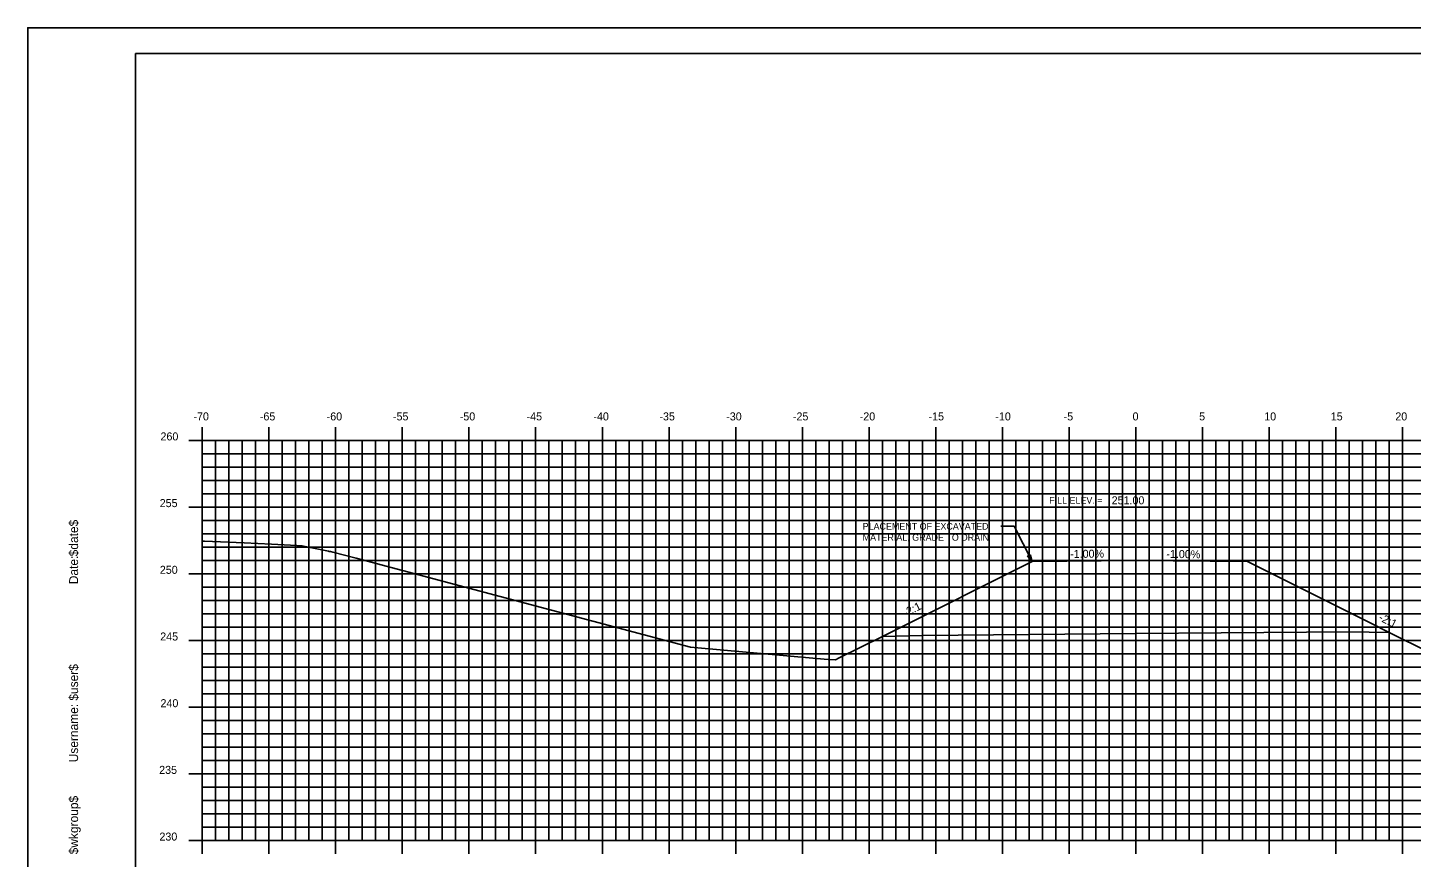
# Model space of a CAD drawing. Extents: x 1168600 to 1177589, y 610178 to 611246.
# Drawn here: x 1172982.7 to 1173086.5, y 610316.5 to 610378.7 of the extents above; entities that cross this region are included whole.
import ezdxf

# ---------------------------------------------------------------- set-up
doc = ezdxf.new("R2010")
doc.units = 0
for name, color, linetype in [('_Construction', 7, 'Continuous'), ('_Station Equation', 7, 'Continuous'), ('ANNOTATION', 7, 'Continuous'), ('BORDER', 7, 'Continuous'), ('D_Roadway_Centerline_Text', 7, 'Continuous'), ('D_Text_Standard', 7, 'Continuous'), ('H_V ANNOTATION', 7, 'Continuous'), ('MAJOR', 7, 'Continuous'), ('MINOR', 7, 'Continuous'), ('PLOT BOUNDARY', 7, 'Continuous')]:
    doc.layers.add(name, color=color, linetype=linetype)

msp = doc.modelspace()

# ---------------------------------------------------------------- linework, layer by layer
at = {"layer": '_Construction'}
for q in [(1173058.02, 610338.72), (1173074.16, 610338.72)]:
    msp.add_line((1173065.79, 610338.8), q, dxfattribs=at)
at = {"layer": '_Station Equation'}
msp.add_lwpolyline([(1172995.79, 610340.24), (1172995.95, 610340.24), (1172998.93, 610340.11), (1173000.99, 610340.03), (1173002.88, 610339.92), (1173003.26, 610339.9), (1173005.26, 610339.5), (1173005.31, 610339.48), (1173005.36, 610339.48), (1173005.36, 610339.48), (1173005.37, 610339.47), (1173005.41, 610339.47), (1173005.57, 610339.42), (1173007.34, 610338.96), (1173032.4, 610332.3), (1173041.84, 610331.45), (1173042.72, 610331.37), (1173043.27, 610331.35)], dxfattribs=at)
at = {"layer": 'ANNOTATION'}
for p in [(1173055.66, 610341.36), (1173058.02, 610338.72)]:
    msp.add_line(p, (1173056.66, 610341.36), dxfattribs=at)
msp.add_lwpolyline([(1173057.9, 610339.23), (1173058.02, 610338.72), (1173057.68, 610339.11)], close=True, dxfattribs=at)
at = {"layer": 'BORDER'}
for p, q in [((1173150.79, 610376.8), (1172990.79, 610376.8)), ((1172990.79, 610376.8), (1172990.79, 610271.8))]:
    msp.add_line(p, q, dxfattribs=at)
at = {"layer": 'D_Text_Standard'}
for points in [[(1173046.79, 610333.11), (1173047.34, 610333.38), (1173058.02, 610338.72), (1173065.79, 610338.8), (1173074.16, 610338.72), (1173083.46, 610334.07), (1173084.79, 610333.4)], [(1173043.27, 610331.35), (1173043.55, 610331.49), (1173046.79, 610333.11), (1173049.79, 610333.17), (1173065.79, 610333.32), (1173081.79, 610333.46), (1173084.79, 610333.4), (1173087.81, 610331.89), (1173093.5, 610329.05)]]:
    msp.add_lwpolyline(points, dxfattribs=at)
at = {"layer": 'MAJOR'}
for p, q in [((1172995.79, 610348.8), (1172995.79, 610347.8)), ((1173000.79, 610348.8), (1173000.79, 610347.8)), ((1173005.79, 610348.8), (1173005.79, 610347.8)), ((1173010.79, 610348.8), (1173010.79, 610347.8)), ((1173015.79, 610348.8), (1173015.79, 610347.8)), ((1173020.79, 610348.8), (1173020.79, 610347.8)), ((1173025.79, 610348.8), (1173025.79, 610347.8)), ((1173030.79, 610348.8), (1173030.79, 610347.8)), ((1173035.79, 610348.8), (1173035.79, 610347.8)), ((1173040.79, 610348.8), (1173040.79, 610347.8)), ((1173045.79, 610348.8), (1173045.79, 610347.8)), ((1173050.79, 610348.8), (1173050.79, 610347.8)), ((1173055.79, 610348.8), (1173055.79, 610347.8)), ((1173060.79, 610348.8), (1173060.79, 610347.8)), ((1173065.79, 610348.8), (1173065.79, 610347.8)), ((1173070.79, 610348.8), (1173070.79, 610347.8)), ((1173075.79, 610348.8), (1173075.79, 610347.8)), ((1173080.79, 610348.8), (1173080.79, 610347.8)), ((1173085.79, 610348.8), (1173085.79, 610347.8)), ((1172994.79, 610347.8), (1172995.79, 610347.8)), ((1172995.79, 610347.8), (1173135.79, 610347.8)), ((1172995.79, 610317.8), (1172995.79, 610347.8)), ((1172995.79, 610317.8), (1172995.79, 610347.8)), ((1172995.79, 610347.8), (1173135.79, 610347.8)), ((1173000.79, 610317.8), (1173000.79, 610347.8)), ((1173005.79, 610317.8), (1173005.79, 610347.8)), ((1173010.79, 610317.8), (1173010.79, 610347.8)), ((1173015.79, 610317.8), (1173015.79, 610347.8)), ((1173020.79, 610317.8), (1173020.79, 610347.8)), ((1173025.79, 610317.8), (1173025.79, 610347.8)), ((1173030.79, 610317.8), (1173030.79, 610347.8)), ((1173035.79, 610317.8), (1173035.79, 610347.8)), ((1173040.79, 610317.8), (1173040.79, 610347.8)), ((1173045.79, 610317.8), (1173045.79, 610347.8)), ((1173050.79, 610317.8), (1173050.79, 610347.8)), ((1173055.79, 610317.8), (1173055.79, 610347.8)), ((1173060.79, 610317.8), (1173060.79, 610347.8)), ((1173065.79, 610317.8), (1173065.79, 610347.8)), ((1173070.79, 610317.8), (1173070.79, 610347.8)), ((1173075.79, 610317.8), (1173075.79, 610347.8)), ((1173080.79, 610317.8), (1173080.79, 610347.8)), ((1173085.79, 610317.8), (1173085.79, 610347.8)), ((1172994.79, 610342.8), (1172995.79, 610342.8)), ((1172995.79, 610342.8), (1173135.79, 610342.8)), ((1172994.79, 610337.8), (1172995.79, 610337.8)), ((1172995.79, 610337.8), (1173135.79, 610337.8)), ((1172994.79, 610332.8), (1172995.79, 610332.8)), ((1172995.79, 610332.8), (1173135.79, 610332.8)), ((1172994.79, 610327.8), (1172995.79, 610327.8)), ((1172995.79, 610327.8), (1173135.79, 610327.8)), ((1172994.79, 610322.8), (1172995.79, 610322.8)), ((1172995.79, 610322.8), (1173135.79, 610322.8)), ((1172994.79, 610317.8), (1172995.79, 610317.8)), ((1172995.79, 610317.8), (1173135.79, 610317.8)), ((1172995.79, 610317.8), (1173135.79, 610317.8)), ((1172995.79, 610316.8), (1172995.79, 610317.8)), ((1173000.79, 610316.8), (1173000.79, 610317.8)), ((1173005.79, 610316.8), (1173005.79, 610317.8)), ((1173010.79, 610316.8), (1173010.79, 610317.8)), ((1173015.79, 610316.8), (1173015.79, 610317.8)), ((1173020.79, 610316.8), (1173020.79, 610317.8)), ((1173025.79, 610316.8), (1173025.79, 610317.8)), ((1173030.79, 610316.8), (1173030.79, 610317.8)), ((1173035.79, 610316.8), (1173035.79, 610317.8)), ((1173040.79, 610316.8), (1173040.79, 610317.8)), ((1173045.79, 610316.8), (1173045.79, 610317.8)), ((1173050.79, 610316.8), (1173050.79, 610317.8)), ((1173055.79, 610316.8), (1173055.79, 610317.8)), ((1173060.79, 610316.8), (1173060.79, 610317.8)), ((1173065.79, 610316.8), (1173065.79, 610317.8)), ((1173070.79, 610316.8), (1173070.79, 610317.8)), ((1173075.79, 610316.8), (1173075.79, 610317.8)), ((1173080.79, 610316.8), (1173080.79, 610317.8)), ((1173085.79, 610316.8), (1173085.79, 610317.8))]:
    msp.add_line(p, q, dxfattribs=at)
at = {"layer": 'MINOR'}
for p, q in [((1172996.79, 610317.8), (1172996.79, 610347.8)), ((1172997.79, 610317.8), (1172997.79, 610347.8)), ((1172998.79, 610317.8), (1172998.79, 610347.8)), ((1172999.79, 610317.8), (1172999.79, 610347.8)), ((1173001.79, 610317.8), (1173001.79, 610347.8)), ((1173002.79, 610317.8), (1173002.79, 610347.8)), ((1173003.79, 610317.8), (1173003.79, 610347.8)), ((1173004.79, 610317.8), (1173004.79, 610347.8)), ((1173006.79, 610317.8), (1173006.79, 610347.8)), ((1173007.79, 610317.8), (1173007.79, 610347.8)), ((1173008.79, 610317.8), (1173008.79, 610347.8)), ((1173009.79, 610317.8), (1173009.79, 610347.8)), ((1173011.79, 610317.8), (1173011.79, 610347.8)), ((1173012.79, 610317.8), (1173012.79, 610347.8)), ((1173013.79, 610317.8), (1173013.79, 610347.8)), ((1173014.79, 610317.8), (1173014.79, 610347.8)), ((1173016.79, 610317.8), (1173016.79, 610347.8)), ((1173017.79, 610317.8), (1173017.79, 610347.8)), ((1173018.79, 610317.8), (1173018.79, 610347.8)), ((1173019.79, 610317.8), (1173019.79, 610347.8)), ((1173021.79, 610317.8), (1173021.79, 610347.8)), ((1173022.79, 610317.8), (1173022.79, 610347.8)), ((1173023.79, 610317.8), (1173023.79, 610347.8)), ((1173024.79, 610317.8), (1173024.79, 610347.8)), ((1173026.79, 610317.8), (1173026.79, 610347.8)), ((1173027.79, 610317.8), (1173027.79, 610347.8)), ((1173028.79, 610317.8), (1173028.79, 610347.8)), ((1173029.79, 610317.8), (1173029.79, 610347.8)), ((1173031.79, 610317.8), (1173031.79, 610347.8)), ((1173032.79, 610317.8), (1173032.79, 610347.8)), ((1173033.79, 610317.8), (1173033.79, 610347.8)), ((1173034.79, 610317.8), (1173034.79, 610347.8)), ((1173036.79, 610317.8), (1173036.79, 610347.8)), ((1173037.79, 610317.8), (1173037.79, 610347.8)), ((1173038.79, 610317.8), (1173038.79, 610347.8)), ((1173039.79, 610317.8), (1173039.79, 610347.8)), ((1173041.79, 610317.8), (1173041.79, 610347.8)), ((1173042.79, 610317.8), (1173042.79, 610347.8)), ((1173043.79, 610317.8), (1173043.79, 610347.8)), ((1173044.79, 610317.8), (1173044.79, 610347.8)), ((1173046.79, 610317.8), (1173046.79, 610347.8)), ((1173047.79, 610317.8), (1173047.79, 610347.8)), ((1173048.79, 610317.8), (1173048.79, 610347.8)), ((1173049.79, 610317.8), (1173049.79, 610347.8)), ((1173051.79, 610317.8), (1173051.79, 610347.8)), ((1173052.79, 610317.8), (1173052.79, 610347.8)), ((1173053.79, 610317.8), (1173053.79, 610347.8)), ((1173054.79, 610317.8), (1173054.79, 610347.8)), ((1173056.79, 610317.8), (1173056.79, 610347.8)), ((1173057.79, 610317.8), (1173057.79, 610347.8)), ((1173058.79, 610317.8), (1173058.79, 610347.8)), ((1173059.79, 610317.8), (1173059.79, 610347.8)), ((1173061.79, 610317.8), (1173061.79, 610347.8)), ((1173062.79, 610317.8), (1173062.79, 610347.8)), ((1173063.79, 610317.8), (1173063.79, 610347.8)), ((1173064.79, 610317.8), (1173064.79, 610347.8)), ((1173066.79, 610317.8), (1173066.79, 610347.8)), ((1173067.79, 610317.8), (1173067.79, 610347.8)), ((1173068.79, 610317.8), (1173068.79, 610347.8)), ((1173069.79, 610317.8), (1173069.79, 610347.8)), ((1173071.79, 610317.8), (1173071.79, 610347.8)), ((1173072.79, 610317.8), (1173072.79, 610347.8)), ((1173073.79, 610317.8), (1173073.79, 610347.8)), ((1173074.79, 610317.8), (1173074.79, 610347.8)), ((1173076.79, 610317.8), (1173076.79, 610347.8)), ((1173077.79, 610317.8), (1173077.79, 610347.8)), ((1173078.79, 610317.8), (1173078.79, 610347.8)), ((1173079.79, 610317.8), (1173079.79, 610347.8)), ((1173081.79, 610317.8), (1173081.79, 610347.8)), ((1173082.79, 610317.8), (1173082.79, 610347.8)), ((1173083.79, 610317.8), (1173083.79, 610347.8)), ((1173084.79, 610317.8), (1173084.79, 610347.8)), ((1172995.79, 610346.8), (1173135.79, 610346.8)), ((1172995.79, 610346.8), (1172996.8, 610346.8)), ((1172995.79, 610345.8), (1173135.79, 610345.8)), ((1172995.79, 610345.8), (1172996.8, 610345.8)), ((1172995.79, 610344.8), (1173135.79, 610344.8)), ((1172995.79, 610344.8), (1172996.8, 610344.8)), ((1172995.79, 610343.8), (1173135.79, 610343.8)), ((1172995.79, 610343.8), (1172996.8, 610343.8)), ((1172995.79, 610341.8), (1173135.79, 610341.8)), ((1172995.79, 610341.8), (1172996.8, 610341.8)), ((1172995.79, 610340.8), (1173135.79, 610340.8)), ((1172995.79, 610340.8), (1172996.8, 610340.8)), ((1172995.79, 610339.8), (1173135.79, 610339.8)), ((1172995.79, 610339.8), (1172996.8, 610339.8)), ((1172995.79, 610338.8), (1173135.79, 610338.8)), ((1172995.79, 610338.8), (1172996.8, 610338.8)), ((1172995.79, 610336.8), (1173135.79, 610336.8)), ((1172995.79, 610336.8), (1172996.8, 610336.8)), ((1172995.79, 610335.8), (1173135.79, 610335.8)), ((1172995.79, 610335.8), (1172996.8, 610335.8)), ((1172995.79, 610334.8), (1173135.79, 610334.8)), ((1172995.79, 610334.8), (1172996.8, 610334.8)), ((1172995.79, 610333.8), (1173135.79, 610333.8)), ((1172995.79, 610333.8), (1172996.8, 610333.8)), ((1172995.79, 610331.8), (1173135.79, 610331.8)), ((1172995.79, 610331.8), (1172996.8, 610331.8)), ((1172995.79, 610330.8), (1173135.79, 610330.8)), ((1172995.79, 610330.8), (1172996.8, 610330.8)), ((1172995.79, 610329.8), (1173135.79, 610329.8)), ((1172995.79, 610329.8), (1172996.8, 610329.8)), ((1172995.79, 610328.8), (1173135.79, 610328.8)), ((1172995.79, 610328.8), (1172996.8, 610328.8)), ((1172995.79, 610326.8), (1173135.79, 610326.8)), ((1172995.79, 610326.8), (1172996.8, 610326.8)), ((1172995.79, 610325.8), (1173135.79, 610325.8)), ((1172995.79, 610325.8), (1172996.8, 610325.8)), ((1172995.79, 610324.8), (1173135.79, 610324.8)), ((1172995.79, 610324.8), (1172996.8, 610324.8)), ((1172995.79, 610323.8), (1173135.79, 610323.8)), ((1172995.79, 610323.8), (1172996.8, 610323.8)), ((1172995.79, 610321.8), (1173135.79, 610321.8)), ((1172995.79, 610321.8), (1172996.8, 610321.8)), ((1172995.79, 610320.8), (1173135.79, 610320.8)), ((1172995.79, 610320.8), (1172996.8, 610320.8)), ((1172995.79, 610319.8), (1173135.79, 610319.8)), ((1172995.79, 610319.8), (1172996.8, 610319.8)), ((1172995.79, 610318.8), (1173135.79, 610318.8)), ((1172995.79, 610318.8), (1172996.8, 610318.8))]:
    msp.add_line(p, q, dxfattribs=at)
at = {"layer": 'PLOT BOUNDARY'}
msp.add_lwpolyline([(1172982.7, 610268.74), (1173152.7, 610268.74), (1173152.7, 610378.74), (1172982.7, 610378.74)], close=True, dxfattribs=at)

# ---------------------------------------------------------------- texts
at = {"layer": 'ANNOTATION'}
for s, p in [('FILL ELEV. =', (1173059.3, 610343.06)), ('PLACEMENT OF EXCAVATED ', (1173045.31, 610341.11)), ('MATERIAL, GRADE TO DRAIN', (1173045.31, 610340.28))]:
    msp.add_text(s, height=0.5, dxfattribs=at).set_placement(p)
for s, rotation, p in [('-1.00%', 0.5729, (1173060.87, 610338.99)), ('-1.00%', 359.4271, (1173068.08, 610338.99)), ('-2:1', 26.5651, (1173048.53, 610334.56)), ('-2:1', 333.4254, (1173083.95, 610334.34))]:
    msp.add_text(s, height=0.6, rotation=rotation, dxfattribs=at).set_placement(p)
at = {"layer": 'BORDER'}
for s, p in [('$date$', (1172986.48, 610339.11)), ('Date:', (1172986.48, 610337.02)), ('$user$', (1172986.48, 610328.29)), ('Username:', (1172986.48, 610323.67)), ('$wkgroup$', (1172986.48, 610316.77))]:
    msp.add_text(s, height=0.67, rotation=90, dxfattribs=at).set_placement(p)
at = {"layer": 'D_Roadway_Centerline_Text'}
msp.add_text('251.00', height=0.6, dxfattribs=at).set_placement((1173063.98, 610343.01))
at = {"layer": 'H_V ANNOTATION'}
for s, p in [('-70', (1172995.13, 610349.3)), ('-65', (1173000.11, 610349.3)), ('-60', (1173005.12, 610349.3)), ('-55', (1173010.09, 610349.3)), ('-50', (1173015.1, 610349.3)), ('-45', (1173020.11, 610349.3)), ('-40', (1173025.12, 610349.3)), ('-35', (1173030.07, 610349.3)), ('-30', (1173035.08, 610349.3)), ('-25', (1173040.08, 610349.3)), ('-20', (1173045.09, 610349.3)), ('-15', (1173050.25, 610349.3)), ('-10', (1173055.26, 610349.3)), ('-5', (1173060.38, 610349.3)), ('0', (1173065.55, 610349.3)), ('5', (1173070.54, 610349.3)), ('10', (1173075.42, 610349.3)), ('15', (1173080.41, 610349.3)), ('20', (1173085.25, 610349.3)), ('260', (1172992.66, 610347.8)), ('255', (1172992.6, 610342.8)), ('250', (1172992.61, 610337.8)), ('245', (1172992.64, 610332.8)), ('240', (1172992.66, 610327.8)), ('235', (1172992.56, 610322.8)), ('230', (1172992.58, 610317.8))]:
    msp.add_text(s, height=0.6, dxfattribs=at).set_placement(p)

doc.saveas('drawing.dxf')
